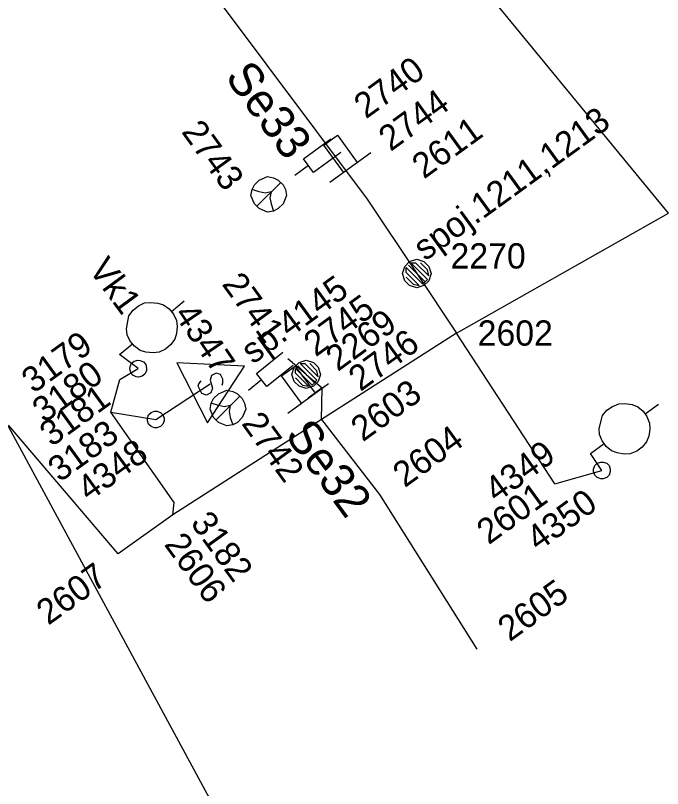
# Model space of a CAD drawing. Extents: x -535557 to -534097, y -1142175 to -1136716.
# Drawn here: x -534980.59 to -534961.4, y -1138926.13 to -1138903.19 of the extents above; entities that cross this region are included whole.
import ezdxf

# ---------------------------------------------------------------- set-up
doc = ezdxf.new("R2010")
doc.units = 0
doc.layers.add('Default', color=7, linetype='Continuous')
doc.layers.add('SS_SZDC', color=7, linetype='Continuous')

# ---------------------------------------------------------------- blocks, each defined once
blk = doc.blocks.new('POINT_DISPLAY')
at = {"layer": 'Default'}
blk.add_line((0, 0), (0, 0), dxfattribs=at)

msp = doc.modelspace()

# ---------------------------------------------------------------- linework, layer by layer
at = {"layer": 'SS_SZDC'}
for p, q in [((-534961.229, -1138909.059), (-534970.579, -1138897.67)), ((-534974.729, -1138902.54), (-534970.159, -1138908.639)), ((-534974.06, -1138927.84), (-534986.359, -1138905.149)), ((-534971.45, -1138907.037), (-534971.045, -1138906.744)), ((-534971.045, -1138906.744), (-534970.457, -1138907.553)), ((-534972.045, -1138907.445), (-534971.236, -1138906.857)), ((-534970.862, -1138907.846), (-534971.45, -1138907.037)), ((-534971.752, -1138907.85), (-534972.045, -1138907.445)), ((-534970.943, -1138907.262), (-534971.752, -1138907.85)), ((-534971.266, -1138908.14), (-534970.053, -1138907.259)), ((-534971.899, -1138907.647), (-534972.303, -1138907.941)), ((-534973.504, -1138908.217), (-534973.362, -1138908.075)), ((-534973.433, -1138908.853), (-534972.726, -1138908.146)), ((-534973.362, -1138908.075), (-534973.115, -1138907.969)), ((-534973.115, -1138907.969), (-534972.938, -1138908.005)), ((-534972.938, -1138908.005), (-534972.797, -1138908.075)), ((-534972.797, -1138908.075), (-534972.655, -1138908.217)), ((-534973.61, -1138908.535), (-534973.574, -1138908.358)), ((-534973.574, -1138908.358), (-534973.504, -1138908.217)), ((-534973.362, -1138908.429), (-534973.574, -1138908.358)), ((-534972.655, -1138908.217), (-534972.585, -1138908.358)), ((-534972.585, -1138908.358), (-534972.549, -1138908.535)), ((-534973.504, -1138908.782), (-534973.61, -1138908.535)), ((-534973.186, -1138908.464), (-534973.362, -1138908.429)), ((-534973.009, -1138908.429), (-534973.186, -1138908.464)), ((-534973.009, -1138908.429), (-534973.044, -1138908.606)), ((-534973.044, -1138908.606), (-534973.009, -1138908.782)), ((-534972.549, -1138908.535), (-534972.655, -1138908.782)), ((-534973.362, -1138908.924), (-534973.504, -1138908.782)), ((-534973.009, -1138908.782), (-534972.938, -1138908.994)), ((-534972.655, -1138908.782), (-534972.797, -1138908.924)), ((-534970.159, -1138908.639), (-534968.689, -1138910.85)), ((-534973.115, -1138909.03), (-534973.362, -1138908.924)), ((-534972.938, -1138908.994), (-534973.115, -1138909.03)), ((-534972.797, -1138908.924), (-534972.938, -1138908.994)), ((-534967.51, -1138912.62), (-534961.229, -1138909.059)), ((-534968.902, -1138910.496), (-534968.689, -1138910.425)), ((-534968.689, -1138910.425), (-534968.477, -1138910.496)), ((-534969.114, -1138910.85), (-534969.043, -1138910.637)), ((-534969.043, -1138910.637), (-534968.902, -1138910.496)), ((-534968.442, -1138911.097), (-534968.937, -1138910.602)), ((-534968.371, -1138911.026), (-534968.866, -1138910.531)), ((-534968.866, -1138910.531), (-534968.725, -1138910.531)), ((-534968.725, -1138910.531), (-534968.336, -1138910.92)), ((-534968.371, -1138910.743), (-534968.583, -1138910.531)), ((-534968.477, -1138910.496), (-534968.336, -1138910.637)), ((-534968.336, -1138910.637), (-534968.265, -1138910.85)), ((-534969.043, -1138911.062), (-534969.114, -1138910.85)), ((-534969.008, -1138910.814), (-534969.008, -1138910.673)), ((-534969.008, -1138910.673), (-534968.513, -1138911.168)), ((-534968.619, -1138911.203), (-534969.008, -1138910.814)), ((-534968.689, -1138910.85), (-534967.51, -1138912.62)), ((-534968.336, -1138910.92), (-534968.371, -1138910.743)), ((-534968.265, -1138910.85), (-534968.336, -1138911.062)), ((-534968.902, -1138911.203), (-534969.043, -1138911.062)), ((-534969.008, -1138910.956), (-534968.796, -1138911.168)), ((-534968.513, -1138911.168), (-534968.371, -1138911.026)), ((-534968.336, -1138911.062), (-534968.477, -1138911.203)), ((-534968.689, -1138911.274), (-534968.902, -1138911.203)), ((-534968.796, -1138911.168), (-534968.619, -1138911.203)), ((-534968.477, -1138911.203), (-534968.689, -1138911.274)), ((-534977.101, -1138911.939), (-534976.947, -1138911.811)), ((-534976.947, -1138911.811), (-534976.761, -1138911.722)), ((-534976.761, -1138911.722), (-534976.582, -1138911.704)), ((-534976.582, -1138911.704), (-534976.371, -1138911.724)), ((-534976.371, -1138911.724), (-534976.198, -1138911.775)), ((-534976.198, -1138911.775), (-534976.032, -1138911.898)), ((-534975.968, -1138911.975), (-534975.583, -1138911.656)), ((-534977.224, -1138912.105), (-534977.101, -1138911.939)), ((-534976.032, -1138911.898), (-534975.905, -1138912.052)), ((-534977.296, -1138912.488), (-534977.224, -1138912.105)), ((-534975.905, -1138912.052), (-534975.816, -1138912.238)), ((-534975.816, -1138912.238), (-534975.797, -1138912.417)), ((-534977.277, -1138912.668), (-534977.296, -1138912.488)), ((-534975.797, -1138912.417), (-534975.817, -1138912.628)), ((-534977.188, -1138912.854), (-534977.277, -1138912.668)), ((-534975.817, -1138912.628), (-534975.869, -1138912.801)), ((-534967.51, -1138912.62), (-534971.52, -1138915.18)), ((-534964.6, -1138917.09), (-534967.51, -1138912.62)), ((-534977.51, -1138913.25), (-534977.124, -1138912.931)), ((-534977.124, -1138912.931), (-534977.188, -1138912.854)), ((-534977.061, -1138913.008), (-534977.124, -1138912.931)), ((-534975.869, -1138912.801), (-534975.991, -1138912.967)), ((-534976.894, -1138913.13), (-534977.061, -1138913.008)), ((-534976.722, -1138913.182), (-534976.894, -1138913.13)), ((-534976.511, -1138913.202), (-534976.722, -1138913.182)), ((-534976.331, -1138913.183), (-534976.511, -1138913.202)), ((-534976.145, -1138913.094), (-534976.331, -1138913.183)), ((-534975.991, -1138912.967), (-534976.145, -1138913.094)), ((-534973.446, -1138913.81), (-534972.666, -1138913.184)), ((-534976.949, -1138913.67), (-534977.51, -1138913.25)), ((-534977.07, -1138913.445), (-534976.961, -1138913.42)), ((-534976.961, -1138913.42), (-534976.891, -1138913.426)), ((-534971.969, -1138913.84), (-534972.51, -1138913.379)), ((-534972.182, -1138913.486), (-534971.969, -1138913.415)), ((-534971.969, -1138913.415), (-534971.757, -1138913.486)), ((-534977.199, -1138913.681), (-534977.193, -1138913.611)), ((-534977.193, -1138913.611), (-534977.147, -1138913.509)), ((-534977.147, -1138913.509), (-534977.07, -1138913.445)), ((-534976.891, -1138913.426), (-534976.789, -1138913.472)), ((-534976.789, -1138913.472), (-534976.725, -1138913.549)), ((-534976.725, -1138913.549), (-534976.7, -1138913.658)), ((-534975.808, -1138913.501), (-534974.9, -1138915.283)), ((-534973.795, -1138913.597), (-534975.808, -1138913.501)), ((-534974.9, -1138915.283), (-534973.795, -1138913.597)), ((-534972.353, -1138913.575), (-534973.134, -1138914.2)), ((-534972.7, -1138913.887), (-534972.295, -1138913.594)), ((-534972.394, -1138913.84), (-534972.323, -1138913.627)), ((-534972.323, -1138913.627), (-534972.182, -1138913.486)), ((-534972.295, -1138913.594), (-534971.707, -1138914.403)), ((-534971.722, -1138914.087), (-534972.217, -1138913.592)), ((-534971.651, -1138914.016), (-534972.146, -1138913.521)), ((-534972.146, -1138913.521), (-534972.005, -1138913.521)), ((-534972.005, -1138913.521), (-534971.616, -1138913.91)), ((-534971.651, -1138913.733), (-534971.863, -1138913.521)), ((-534971.757, -1138913.486), (-534971.616, -1138913.627)), ((-534971.616, -1138913.627), (-534971.545, -1138913.84)), ((-534977.5, -1138913.989), (-534976.949, -1138913.67)), ((-534977.174, -1138913.79), (-534977.199, -1138913.681)), ((-534977.11, -1138913.867), (-534977.174, -1138913.79)), ((-534977.008, -1138913.913), (-534977.11, -1138913.867)), ((-534976.752, -1138913.83), (-534976.829, -1138913.894)), ((-534976.706, -1138913.728), (-534976.752, -1138913.83)), ((-534976.7, -1138913.658), (-534976.706, -1138913.728)), ((-534974.777, -1138913.873), (-534974.82, -1138914.008)), ((-534974.643, -1138913.805), (-534974.777, -1138913.873)), ((-534974.508, -1138913.849), (-534974.643, -1138913.805)), ((-534974.44, -1138913.982), (-534974.508, -1138913.849)), ((-534973.134, -1138914.2), (-534973.446, -1138913.81)), ((-534972.323, -1138914.052), (-534972.394, -1138913.84)), ((-534972.288, -1138913.804), (-534972.288, -1138913.663)), ((-534972.288, -1138913.663), (-534971.793, -1138914.158)), ((-534971.899, -1138914.193), (-534972.288, -1138913.804)), ((-534971.969, -1138913.84), (-534971.5, -1138914.239)), ((-534971.616, -1138913.91), (-534971.651, -1138913.733)), ((-534971.545, -1138913.84), (-534971.616, -1138914.052)), ((-534977.76, -1138914.959), (-534977.5, -1138913.989)), ((-534976.938, -1138913.919), (-534977.008, -1138913.913)), ((-534976.829, -1138913.894), (-534976.938, -1138913.919)), ((-534975.155, -1138914.122), (-534975.088, -1138914.032)), ((-534974.82, -1138914.008), (-534974.751, -1138914.253)), ((-534974.461, -1138914.162), (-534974.44, -1138914.094)), ((-534974.44, -1138914.094), (-534974.44, -1138913.982)), ((-534973.29, -1138914.005), (-534973.68, -1138914.317)), ((-534972.112, -1138914.696), (-534972.7, -1138913.887)), ((-534972.516, -1138914.99), (-534971.303, -1138914.109)), ((-534972.182, -1138914.193), (-534972.323, -1138914.052)), ((-534972.288, -1138913.946), (-534972.076, -1138914.158)), ((-534971.793, -1138914.158), (-534971.651, -1138914.016)), ((-534971.616, -1138914.052), (-534971.757, -1138914.193)), ((-534976.43, -1138915.18), (-534974.819, -1138914.12)), ((-534975.177, -1138914.189), (-534975.155, -1138914.122)), ((-534975.063, -1138914.412), (-534975.177, -1138914.189)), ((-534974.751, -1138914.253), (-534974.795, -1138914.388)), ((-534974.572, -1138914.415), (-534974.325, -1138914.309)), ((-534974.325, -1138914.309), (-534974.148, -1138914.345)), ((-534971.969, -1138914.264), (-534972.182, -1138914.193)), ((-534972.076, -1138914.158), (-534971.899, -1138914.193)), ((-534971.757, -1138914.193), (-534971.969, -1138914.264)), ((-534971.5, -1138914.239), (-534971.909, -1138914.549)), ((-534971.52, -1138915.18), (-534971.5, -1138914.239)), ((-534974.929, -1138914.456), (-534975.063, -1138914.412)), ((-534974.795, -1138914.388), (-534974.929, -1138914.456)), ((-534974.784, -1138914.698), (-534974.714, -1138914.557)), ((-534974.714, -1138914.557), (-534974.572, -1138914.415)), ((-534974.643, -1138915.193), (-534973.936, -1138914.486)), ((-534974.148, -1138914.345), (-534974.007, -1138914.415)), ((-534974.007, -1138914.415), (-534973.865, -1138914.557)), ((-534973.865, -1138914.557), (-534973.795, -1138914.698)), ((-534974.82, -1138914.875), (-534974.784, -1138914.698)), ((-534974.572, -1138914.769), (-534974.784, -1138914.698)), ((-534974.396, -1138914.804), (-534974.572, -1138914.769)), ((-534974.219, -1138914.769), (-534974.396, -1138914.804)), ((-534974.219, -1138914.769), (-534974.254, -1138914.946)), ((-534973.795, -1138914.698), (-534973.759, -1138914.875)), ((-534963.05, -1138914.907), (-534962.888, -1138914.789)), ((-534962.888, -1138914.789), (-534962.697, -1138914.712)), ((-534962.697, -1138914.712), (-534962.517, -1138914.705)), ((-534962.517, -1138914.705), (-534962.307, -1138914.738)), ((-534962.307, -1138914.738), (-534962.138, -1138914.801)), ((-534962.138, -1138914.801), (-534961.98, -1138914.933)), ((-534961.921, -1138915.014), (-534961.517, -1138914.72)), ((-534975.88, -1138917.639), (-534977.76, -1138914.959)), ((-534977.76, -1138914.959), (-534976.43, -1138915.18)), ((-534976.642, -1138915.038), (-534976.571, -1138914.967)), ((-534976.571, -1138914.967), (-534976.465, -1138914.932)), ((-534976.465, -1138914.932), (-534976.394, -1138914.932)), ((-534976.394, -1138914.932), (-534976.288, -1138914.967)), ((-534976.288, -1138914.967), (-534976.217, -1138915.038)), ((-534974.714, -1138915.122), (-534974.82, -1138914.875)), ((-534974.254, -1138914.946), (-534974.219, -1138915.122)), ((-534973.759, -1138914.875), (-534973.865, -1138915.122)), ((-534963.182, -1138915.065), (-534963.05, -1138914.907)), ((-534961.98, -1138914.933), (-534961.863, -1138915.095)), ((-534976.677, -1138915.144), (-534976.642, -1138915.038)), ((-534976.677, -1138915.215), (-534976.677, -1138915.144)), ((-534976.642, -1138915.321), (-534976.677, -1138915.215)), ((-534976.217, -1138915.038), (-534976.182, -1138915.144)), ((-534976.182, -1138915.215), (-534976.217, -1138915.321)), ((-534976.182, -1138915.144), (-534976.182, -1138915.215)), ((-534971.52, -1138915.18), (-534975.92, -1138918.01)), ((-534974.572, -1138915.264), (-534974.714, -1138915.122)), ((-534974.219, -1138915.122), (-534974.148, -1138915.334)), ((-534973.865, -1138915.122), (-534974.007, -1138915.264)), ((-534971.52, -1138915.18), (-534969.8, -1138917.409)), ((-534963.278, -1138915.443), (-534963.182, -1138915.065)), ((-534961.863, -1138915.095), (-534961.786, -1138915.286)), ((-534977.55, -1138919.17), (-534980.789, -1138915.36)), ((-534976.571, -1138915.392), (-534976.642, -1138915.321)), ((-534976.465, -1138915.427), (-534976.571, -1138915.392)), ((-534976.394, -1138915.427), (-534976.465, -1138915.427)), ((-534976.288, -1138915.392), (-534976.394, -1138915.427)), ((-534976.217, -1138915.321), (-534976.288, -1138915.392)), ((-534974.325, -1138915.37), (-534974.572, -1138915.264)), ((-534974.148, -1138915.334), (-534974.325, -1138915.37)), ((-534974.007, -1138915.264), (-534974.148, -1138915.334)), ((-534963.271, -1138915.624), (-534963.278, -1138915.443)), ((-534961.778, -1138915.466), (-534961.811, -1138915.676)), ((-534961.786, -1138915.286), (-534961.778, -1138915.466)), ((-534963.194, -1138915.815), (-534963.271, -1138915.624)), ((-534961.811, -1138915.676), (-534961.874, -1138915.845)), ((-534963.539, -1138916.19), (-534963.135, -1138915.896)), ((-534963.135, -1138915.896), (-534963.194, -1138915.815)), ((-534963.076, -1138915.977), (-534963.135, -1138915.896)), ((-534961.874, -1138915.845), (-534962.006, -1138916.003)), ((-534962.918, -1138916.109), (-534963.076, -1138915.977)), ((-534962.749, -1138916.171), (-534962.918, -1138916.109)), ((-534962.54, -1138916.205), (-534962.749, -1138916.171)), ((-534962.168, -1138916.12), (-534962.359, -1138916.197)), ((-534962.006, -1138916.003), (-534962.168, -1138916.12)), ((-534963.199, -1138916.69), (-534963.539, -1138916.19)), ((-534962.359, -1138916.197), (-534962.54, -1138916.205)), ((-534963.447, -1138916.654), (-534963.412, -1138916.548)), ((-534963.412, -1138916.548), (-534963.341, -1138916.477)), ((-534963.341, -1138916.477), (-534963.235, -1138916.442)), ((-534963.235, -1138916.442), (-534963.164, -1138916.442)), ((-534963.164, -1138916.442), (-534963.058, -1138916.477)), ((-534963.058, -1138916.477), (-534962.987, -1138916.548)), ((-534962.987, -1138916.548), (-534962.952, -1138916.654)), ((-534964.6, -1138917.09), (-534963.199, -1138916.69)), ((-534963.447, -1138916.725), (-534963.447, -1138916.654)), ((-534963.412, -1138916.831), (-534963.447, -1138916.725)), ((-534963.341, -1138916.902), (-534963.412, -1138916.831)), ((-534962.987, -1138916.831), (-534963.058, -1138916.902)), ((-534962.952, -1138916.725), (-534962.987, -1138916.831)), ((-534962.952, -1138916.654), (-534962.952, -1138916.725)), ((-534963.235, -1138916.937), (-534963.341, -1138916.902)), ((-534963.164, -1138916.937), (-534963.235, -1138916.937)), ((-534963.058, -1138916.902), (-534963.164, -1138916.937)), ((-534969.8, -1138917.409), (-534966.909, -1138921.989)), ((-534975.92, -1138918.01), (-534975.88, -1138917.639)), ((-534975.92, -1138918.01), (-534977.55, -1138919.17))]:
    msp.add_line(p, q, dxfattribs=at)

# ---------------------------------------------------------------- block references
for p in [(-534971.09, -1138907.059), (-534970.659, -1138907.7), (-534973.079, -1138908.5), (-534970.159, -1138908.639), (-534968.689, -1138910.85), (-534967.51, -1138912.62), (-534977.51, -1138913.25), (-534972.51, -1138913.379), (-534976.949, -1138913.67), (-534976.949, -1138913.67), (-534971.969, -1138913.84), (-534977.5, -1138913.989), (-534974.819, -1138914.12), (-534971.5, -1138914.239), (-534971.909, -1138914.549), (-534977.76, -1138914.959), (-534974.289, -1138914.84), (-534976.43, -1138915.18), (-534976.43, -1138915.18), (-534971.52, -1138915.18), (-534963.539, -1138916.19), (-534963.199, -1138916.69), (-534963.199, -1138916.69), (-534964.6, -1138917.09), (-534969.8, -1138917.409), (-534975.88, -1138917.639), (-534975.92, -1138918.01), (-534977.55, -1138919.17), (-534966.909, -1138921.989)]:
    msp.add_blockref('POINT_DISPLAY', p, dxfattribs=at)

# ---------------------------------------------------------------- texts
for s, height, rotation, p in [('2740', 0.75, 36, (-534970.198, -1138906.279)), ('Se33', 1, 306.3757, (-534974.4, -1138905.025)), ('2744', 0.75, 36, (-534969.467, -1138907.246)), ('spoj.1211,1213', 0.74999, 36, (-534968.443, -1138910.494)), ('2743', 0.75, 306, (-534975.688, -1138906.646)), ('2611', 0.75, 36, (-534968.478, -1138908.064)), ('Vk1', 0.75, 306.3757, (-534978.443, -1138910.729)), ('2741', 0.75, 306, (-534974.489, -1138911.166)), ('sp.4145', 0.75, 36, (-534973.549, -1138913.557)), ('2745', 0.75, 36, (-534971.688, -1138913.34)), ('4347', 0.75, 304.2, (-534975.908, -1138912.06)), ('2269', 0.75, 36, (-534971.032, -1138913.773)), ('2746', 0.75, 36, (-534970.361, -1138914.367)), ('3179', 0.75, 36, (-534980.054, -1138914.425)), ('3180', 0.75, 36, (-534979.737, -1138915.303)), ('2603', 0.75, 36, (-534970.29, -1138915.86)), ('3181', 0.75, 36, (-534979.518, -1138916.01)), ('2742', 0.75, 306, (-534973.908, -1138915.3)), ('3183', 0.75, 36, (-534979.274, -1138917.059)), ('Se32', 1, 306.3757, (-534972.622, -1138915.651)), ('2604', 0.75, 36, (-534969.046, -1138917.22)), ('4348', 0.75, 36, (-534978.408, -1138917.631)), ('4349', 0.75, 36, (-534966.324, -1138917.668)), ('2601', 0.75, 36, (-534966.558, -1138918.913)), ('4350', 0.75, 36, (-534965.086, -1138919.112)), ('3182', 0.75, 306, (-534975.421, -1138918.254)), ('2606', 0.75, 306, (-534976.202, -1138918.888)), ('2607', 0.75, 36, (-534979.616, -1138921.302)), ('2605', 0.75, 36, (-534965.933, -1138921.79))]:
    msp.add_text(s, height=height, rotation=rotation, dxfattribs=at).set_placement(p)
for s, p in [('2270', (-534967.69, -1138910.7)), ('2602', (-534966.885, -1138912.989))]:
    msp.add_text(s, height=0.75, dxfattribs=at).set_placement(p)

doc.saveas('drawing.dxf')
